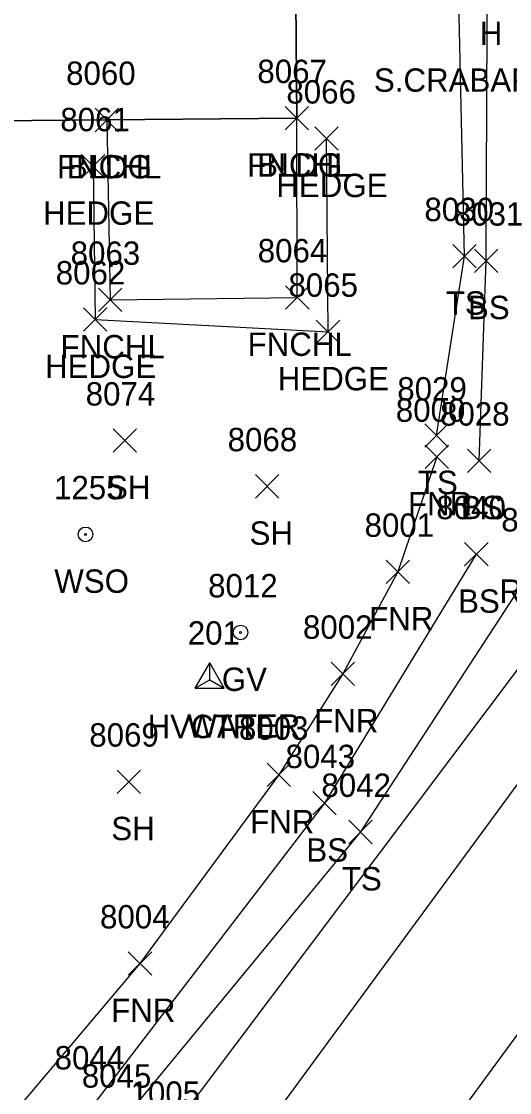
# Model space of a CAD drawing. Extents: x 1769141 to 1770911, y 735471 to 741449.
# Drawn here: x 1770216.3 to 1770258, y 736512.6 to 736604.2 of the extents above; entities that cross this region are included whole.
import ezdxf

# ---------------------------------------------------------------- set-up
doc = ezdxf.new("R2010")
doc.units = 0
for name, color, linetype in [('C_A', 7, 'Continuous'), ('C_I', 7, 'Continuous'), ('CPSM', 7, 'Continuous'), ('L_A', 7, 'Continuous'), ('L_C', 7, 'Continuous'), ('L_I', 7, 'Continuous'), ('L_TIC', 7, 'Continuous'), ('LAHR', 7, 'Continuous'), ('LBC', 7, 'Continuous'), ('LELB', 7, 'Continuous'), ('LFNC', 7, 'Continuous'), ('LSOGP', 7, 'Continuous'), ('P_I', 7, 'Continuous'), ('PET', 7, 'Continuous'), ('PRC', 7, 'Continuous'), ('PSP', 7, 'Continuous'), ('R_A', 7, 'Continuous'), ('U_A', 7, 'Continuous'), ('U_C', 7, 'Continuous'), ('U_I', 7, 'Continuous'), ('UWV', 7, 'Continuous')]:
    doc.layers.add(name, color=color, linetype=linetype)

msp = doc.modelspace()

# ---------------------------------------------------------------- linework, layer by layer
at = {"layer": 'CPSM'}
for p, q in [((1770231.128, 736547.169), (1770232.378, 736549.334)), ((1770233.628, 736547.169), (1770232.378, 736549.334)), ((1770232.378, 736547.89), (1770232.378, 736549.334)), ((1770231.128, 736547.169), (1770232.378, 736547.89)), ((1770232.378, 736547.89), (1770232.378, 736547.89)), ((1770232.378, 736547.89), (1770233.628, 736547.169)), ((1770231.128, 736547.169), (1770233.628, 736547.169))]:
    msp.add_line(p, q, dxfattribs=at)
at = {"layer": 'L_TIC'}
for points in [[(1770222.569, 736594.758), (1770224.569, 736596.758)], [(1770224.569, 736594.758), (1770222.569, 736596.758)], [(1770222.569, 736594.758), (1770224.569, 736596.758)], [(1770224.569, 736594.758), (1770222.569, 736596.758)], [(1770238.845, 736594.916), (1770240.845, 736596.916)], [(1770240.845, 736594.916), (1770238.845, 736596.916)], [(1770238.845, 736594.916), (1770240.845, 736596.916)], [(1770240.845, 736594.916), (1770238.845, 736596.916)], [(1770241.381, 736593.163), (1770243.381, 736595.163)], [(1770243.381, 736593.163), (1770241.381, 736595.163)], [(1770221.423, 736590.794), (1770223.423, 736592.794)], [(1770223.423, 736590.794), (1770221.423, 736592.794)], [(1770253.175, 736583.108), (1770255.175, 736585.108)], [(1770255.175, 736583.108), (1770253.175, 736585.108)], [(1770255.035, 736582.723), (1770257.035, 736584.723)], [(1770257.035, 736582.723), (1770255.035, 736584.723)], [(1770222.873, 736579.37), (1770224.873, 736581.37)], [(1770224.873, 736579.37), (1770222.873, 736581.37)], [(1770238.876, 736579.584), (1770240.876, 736581.584)], [(1770240.876, 736579.584), (1770238.876, 736581.584)], [(1770221.594, 736577.693), (1770223.594, 736579.693)], [(1770223.594, 736577.693), (1770221.594, 736579.693)], [(1770241.503, 736576.64), (1770243.503, 736578.64)], [(1770243.503, 736576.64), (1770241.503, 736578.64)], [(1770250.775, 736567.768), (1770252.775, 736569.768)], [(1770252.775, 736567.768), (1770250.775, 736569.768)], [(1770224.11, 736567.337), (1770226.11, 736569.337)], [(1770226.11, 736567.337), (1770224.11, 736569.337)], [(1770250.808, 736565.948), (1770252.808, 736567.948)], [(1770252.808, 736565.948), (1770250.808, 736567.948)], [(1770254.425, 736565.62), (1770256.425, 736567.62)], [(1770256.425, 736565.62), (1770254.425, 736567.62)], [(1770236.301, 736563.43), (1770238.301, 736565.43)], [(1770238.301, 736563.43), (1770236.301, 736565.43)], [(1770254.191, 736557.616), (1770256.191, 736559.616)], [(1770256.191, 736557.616), (1770254.191, 736559.616)], [(1770247.48, 736556.111), (1770249.48, 736558.111)], [(1770249.48, 736556.111), (1770247.48, 736558.111)], [(1770242.777, 736547.391), (1770244.777, 736549.391)], [(1770244.777, 736547.391), (1770242.777, 736549.391)], [(1770237.299, 736538.751), (1770239.299, 736540.751)], [(1770239.299, 736538.751), (1770237.299, 736540.751)], [(1770224.473, 736538.168), (1770226.473, 736540.168)], [(1770226.473, 736538.168), (1770224.473, 736540.168)], [(1770241.208, 736536.33), (1770243.208, 736538.33)], [(1770243.208, 736536.33), (1770241.208, 736538.33)], [(1770244.275, 736533.868), (1770246.275, 736535.868)], [(1770246.275, 736533.868), (1770244.275, 736535.868)], [(1770225.416, 736522.621), (1770227.416, 736524.621)], [(1770227.416, 736522.621), (1770225.416, 736524.621)]]:
    msp.add_lwpolyline(points, dxfattribs=at)
at = {"layer": 'LAHR'}
msp.add_lwpolyline([(1770222.423, 736591.794), (1770222.594, 736578.693), (1770242.503, 736577.64), (1770242.381, 736594.163)], dxfattribs=at)
at = {"layer": 'LBC'}
msp.add_lwpolyline([(1770194.638, 736595.509), (1770223.569, 736595.758), (1770239.845, 736595.916), (1770239.376, 736649.586), (1770238.877, 736694.802), (1770238.399, 736735.136), (1770238.268, 736761.392), (1770230.177, 736773.479), (1770221.425, 736767.508)], dxfattribs=at)
at = {"layer": 'LELB'}
for points in [[(1770255.425, 736566.62), (1770256.035, 736583.723), (1770256.214, 736624.317), (1770255.374, 736657.672), (1770254.811, 736697.46), (1770257.028, 736733.458), (1770257.649, 736761.731), (1770256.705, 736783.161), (1770240.627, 736781.152), (1770230.374, 736775.8)], [(1770251.775, 736568.768), (1770254.175, 736584.108), (1770253.268, 736625.303), (1770252.485, 736657.358), (1770251.825, 736698.069), (1770253.191, 736736.007), (1770253.606, 736761.583), (1770253.721, 736777.406)], [(1770255.191, 736558.616), (1770242.208, 736537.33), (1770222.452, 736511.563), (1770197.913, 736484.812), (1770174.289, 736457.686)], [(1770260.096, 736557.569), (1770245.275, 736534.868), (1770224.78, 736510.005), (1770200.935, 736482.453), (1770178.807, 736458.283)]]:
    msp.add_lwpolyline(points, dxfattribs=at)
at = {"layer": 'LFNC'}
for points in [[(1770223.569, 736595.758), (1770223.873, 736580.37), (1770239.876, 736580.584), (1770239.845, 736595.916)], [(1770251.808, 736566.948), (1770248.48, 736557.111), (1770243.777, 736548.391), (1770238.299, 736539.751), (1770226.416, 736523.621), (1770207.218, 736500.924), (1770187.428, 736478.364), (1770179.507, 736471.326), (1770171.268, 736465.965), (1770161.4, 736463.25), (1770151.726, 736462.963), (1770142.629, 736466.921)]]:
    msp.add_lwpolyline(points, dxfattribs=at)
at = {"layer": 'LSOGP'}
msp.add_lwpolyline([(1770239.376, 736649.586), (1770239.845, 736595.916), (1770223.569, 736595.758), (1770194.638, 736595.509), (1770191.224, 736594.274), (1770191.127, 736586.477), (1770191.029, 736578.681), (1770189.834, 736572.763), (1770188.64, 736566.846), (1770185.989, 736562.136), (1770183.337, 736557.427), (1770180.686, 736552.717), (1770178.035, 736548.008), (1770174.684, 736544.131), (1770171.333, 736540.255), (1770165.027, 736534.277), (1770158.722, 736528.299), (1770154.116, 736525.326), (1770149.509, 736522.353), (1770144.902, 736519.379), (1770140.296, 736516.406), (1770135.613, 736513.592), (1770130.93, 736510.778)], dxfattribs=at)
at = {"layer": 'PET'}
msp.add_lwpolyline([(1770265.445, 736548.141), (1770233.808, 736505.099), (1770214.78, 736479.735), (1770181.86, 736435.709), (1770164.431, 736411.344), (1770129.073, 736364.564), (1770098.558, 736324.284), (1770069.196, 736286.295), (1770037.062, 736250.08), (1770003.41, 736212.007), (1769948.391, 736150.193)], dxfattribs=at)
at = {"layer": 'PRC'}
msp.add_lwpolyline([(1770266.164, 736527.736), (1770243.071, 736496.219), (1770223.086, 736468.793), (1770191.968, 736426.735), (1770173.04, 736401.4), (1770140.017, 736357.145), (1770108.125, 736316.428), (1770078.646, 736278.288), (1770049.875, 736240.806), (1770017.255, 736198.818), (1769960.718, 736129.202)], dxfattribs=at)
at = {"layer": 'PSP'}
msp.add_lwpolyline([(1770265.249, 736557.45), (1770228.459, 736508.541), (1770208.351, 736485.478), (1770194.446, 736474.209), (1770176.164, 736452.025), (1770152.524, 736422.499), (1770115.476, 736375.722), (1770084.244, 736336.464), (1770078.624, 736331.571), (1770061.849, 736309.429), (1770045.631, 736285.181), (1770026.007, 736258.462), (1769991.601, 736211.853), (1769987.426, 736205.681), (1769955.222, 736162.14), (1769945.783, 736151.219)], dxfattribs=at)
at = {"layer": 'UWV'}
for centre, radius in [((1770221.756, 736560.32), 0.625), ((1770221.756, 736560.32), 0.0833), ((1770235.019, 736551.932), 0.625), ((1770235.019, 736551.932), 0.0833)]:
    msp.add_circle(centre, radius, dxfattribs=at)

# ---------------------------------------------------------------- texts
at = {"layer": 'C_A'}
msp.add_text('HVCTRL', height=2, dxfattribs=at).set_placement((1770227.071, 736542.89))
at = {"layer": 'C_I'}
msp.add_text('201', height=2, dxfattribs=at).set_placement((1770230.504, 736550.89))
at = {"layer": 'L_A'}
for s, p in [('H', (1770255.485, 736602.172)), ('FNCHL', (1770219.317, 736590.758)), ('BLDG', (1770220.159, 736590.758)), ('FNCHL', (1770235.593, 736590.916)), ('BLDG', (1770236.435, 736590.916)), ('HEDGE', (1770238.082, 736589.163)), ('HEDGE', (1770218.124, 736586.794)), ('TS', (1770252.585, 736579.108)), ('BS', (1770254.476, 736578.723)), ('FNCHL', (1770219.621, 736575.37)), ('FNCHL', (1770235.624, 736575.584)), ('HEDGE', (1770218.295, 736573.693)), ('HEDGE', (1770238.204, 736572.64)), ('SH', (1770223.598, 736563.337)), ('TS', (1770250.185, 736563.768)), ('FNR', (1770249.343, 736561.948)), ('BS', (1770253.866, 736561.62)), ('SH', (1770235.79, 736559.43)), ('BS', (1770253.632, 736553.616)), ('FNR', (1770246.016, 736552.111)), ('FNR', (1770241.313, 736543.391)), ('FNR', (1770235.835, 736534.751)), ('SH', (1770223.962, 736534.168)), ('BS', (1770240.649, 736532.33)), ('TS', (1770243.684, 736529.868)), ('FNR', (1770223.951, 736518.621))]:
    msp.add_text(s, height=2, dxfattribs=at).set_placement(p)
at = {"layer": 'L_C'}
msp.add_text('S.CRABAPPLE', height=2, dxfattribs=at).set_placement((1770246.43, 736598.172))
at = {"layer": 'L_I'}
for s, p in [('8067', (1770236.459, 736598.916)), ('8067', (1770236.459, 736598.916)), ('8060', (1770220.096, 736598.758)), ('8060', (1770220.096, 736598.758)), ('8066', (1770238.941, 736597.163)), ('8061', (1770219.604, 736594.794)), ('8030', (1770250.75, 736587.108)), ('8031', (1770253.263, 736586.723)), ('8063', (1770220.487, 736583.37)), ('8064', (1770236.49, 736583.584)), ('8062', (1770219.209, 736581.693)), ('8065', (1770239.117, 736580.64)), ('8029', (1770248.429, 736571.768)), ('8074', (1770221.772, 736571.337)), ('8000', (1770248.304, 736569.948)), ('8028', (1770252.086, 736569.62)), ('8068', (1770233.916, 736567.43)), ('8040', (1770251.766, 736561.616)), ('8041', (1770257.325, 736560.569)), ('8001', (1770245.63, 736560.111)), ('8002', (1770240.36, 736551.391)), ('8069', (1770222.08, 736542.168)), ('8003', (1770234.882, 736542.751)), ('8043', (1770238.869, 736540.33)), ('8042', (1770241.936, 736537.868)), ('8004', (1770222.999, 736526.621)), ('8044', (1770219.113, 736514.563)), ('8045', (1770221.441, 736513.005))]:
    msp.add_text(s, height=2, dxfattribs=at).set_placement(p)
at = {"layer": 'P_I'}
msp.add_text('1005', height=2, dxfattribs=at).set_placement((1770225.609, 736511.541))
at = {"layer": 'R_A'}
msp.add_text('RRBED', height=2, dxfattribs=at).set_placement((1770257.164, 736554.464))
at = {"layer": 'U_A'}
for s, p in [('WSO', (1770219.087, 736555.32)), ('GV', (1770233.42, 736546.932))]:
    msp.add_text(s, height=2, dxfattribs=at).set_placement(p)
at = {"layer": 'U_C'}
msp.add_text('WATER', height=2, dxfattribs=at).set_placement((1770230.476, 736542.932))
at = {"layer": 'U_I'}
for s, p in [('1255', (1770219.063, 736563.32)), ('8012', (1770232.247, 736554.932))]:
    msp.add_text(s, height=2, dxfattribs=at).set_placement(p)

doc.saveas('drawing.dxf')
